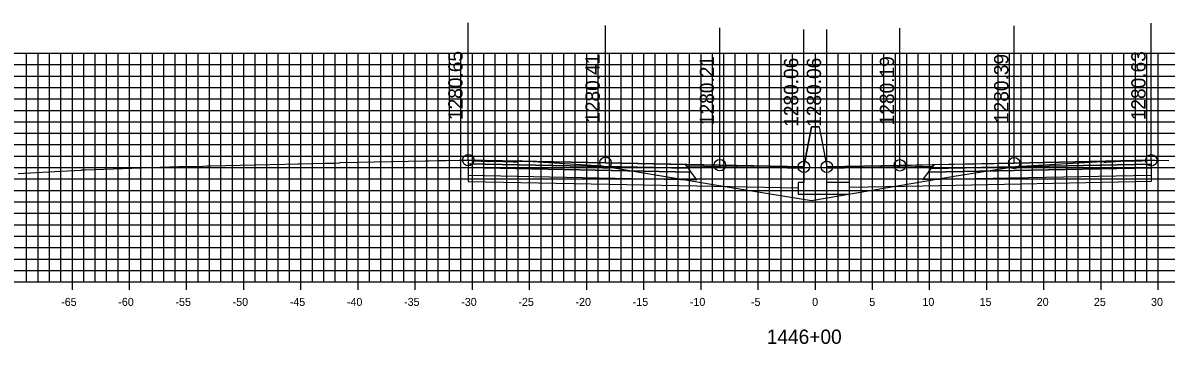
# Model space of a CAD drawing. Extents: x 674939 to 678919, y 750652 to 765176.
# Drawn here: x 678679.2 to 678779.2, y 759262.1 to 759290.2 of the extents above; entities that cross this region are included whole.
import ezdxf

# ---------------------------------------------------------------- set-up
doc = ezdxf.new("R2010")
doc.units = 0
for name, color, linetype in [('R_Alt Surface', 7, 'Continuous'), ('R_Axis', 7, 'Continuous'), ('R_Axis Annot', 7, 'Continuous'), ('R_Exist Surface', 7, 'Continuous'), ('R_Fin Surface', 7, 'Continuous'), ('R_Grid', 7, 'Continuous'), ('R_No Plot', 7, 'Continuous'), ('R_Proposed Road', 7, 'Continuous'), ('R_Xsect Elev', 7, 'Continuous')]:
    doc.layers.add(name, color=color, linetype=linetype)

msp = doc.modelspace()

# ---------------------------------------------------------------- linework, layer by layer
for points in [[(678748.2, 759281.11), (678747.53, 759277.61)], [(678748.86, 759281.11), (678748.86, 759281.11), (678748.2, 759281.11), (678748.2, 759281.11)], [(678748.86, 759281.11), (678749.53, 759277.61)]]:
    msp.add_lwpolyline(points)
at = {"layer": 'R_Alt Surface'}
for points in [[(678718.17, 759277.87), (678718.17, 759277.54), (678737.67, 759277.15), (678737.42, 759277.48)], [(678718.17, 759277.54), (678718.17, 759276.88), (678738.17, 759276.48), (678737.67, 759277.15)], [(678777.92, 759277.52), (678777.92, 759276.86), (678757.92, 759276.46), (678758.42, 759277.13)], [(678777.92, 759277.85), (678777.92, 759277.52), (678758.42, 759277.13), (678758.67, 759277.46)]]:
    msp.add_lwpolyline(points, close=True, dxfattribs=at)
for points in [[(678718.17, 759276.88), (678718.17, 759276.34), (678738.17, 759275.94), (678747.03, 759275.76)], [(678777.92, 759276.86), (678777.92, 759276.32), (678757.92, 759275.92), (678751.53, 759275.79)]]:
    msp.add_lwpolyline(points, dxfattribs=at)
at = {"layer": 'R_Axis'}
for p, q in [((678598.53, 759267.55), (678898.53, 759267.55)), ((678683.53, 759266.85), (678683.53, 759268.25)), ((678688.53, 759266.85), (678688.53, 759268.25)), ((678693.53, 759266.85), (678693.53, 759268.25)), ((678698.53, 759266.85), (678698.53, 759268.25)), ((678703.53, 759266.85), (678703.53, 759268.25)), ((678708.53, 759266.85), (678708.53, 759268.25)), ((678713.53, 759266.85), (678713.53, 759268.25)), ((678718.53, 759266.85), (678718.53, 759268.25)), ((678723.53, 759266.85), (678723.53, 759268.25)), ((678728.53, 759266.85), (678728.53, 759268.25)), ((678733.53, 759266.85), (678733.53, 759268.25)), ((678738.53, 759266.85), (678738.53, 759268.25)), ((678743.53, 759266.85), (678743.53, 759268.25)), ((678748.53, 759266.85), (678748.53, 759268.25)), ((678753.53, 759266.85), (678753.53, 759268.25)), ((678758.53, 759266.85), (678758.53, 759268.25)), ((678763.53, 759266.85), (678763.53, 759268.25)), ((678768.53, 759266.85), (678768.53, 759268.25)), ((678773.53, 759266.85), (678773.53, 759268.25)), ((678778.53, 759266.85), (678778.53, 759268.25))]:
    msp.add_line(p, q, dxfattribs=at)
at = {"layer": 'R_Exist Surface'}
msp.add_lwpolyline([(678678.78, 759277.02), (678682.51, 759277.23), (678684.31, 759277.33), (678684.34, 759277.34), (678684.65, 759277.35), (678692.85, 759277.64), (678692.95, 759277.64), (678694.48, 759277.64), (678694.54, 759277.64), (678694.94, 759277.67), (678694.95, 759277.67), (678695.32, 759277.69), (678695.63, 759277.7), (678702.12, 759277.85), (678703.26, 759277.87), (678703.36, 759277.87), (678705.65, 759277.93), (678705.75, 759277.93), (678706.51, 759277.93), (678706.53, 759277.92), (678706.91, 759277.97), (678706.95, 759277.98), (678714.4, 759278.14), (678714.73, 759278.14), (678715.49, 759278.17), (678716.06, 759278.16), (678716.23, 759278.16), (678717.37, 759278.19), (678717.75, 759278.19), (678718.17, 759278.2), (678718.18, 759278.2), (678718.34, 759278.2), (678718.72, 759278.12), (678718.75, 759278.12), (678719.89, 759278.09), (678719.95, 759278.09), (678720.33, 759278.11), (678720.37, 759278.11), (678722.09, 759278.04), (678722.15, 759278.03), (678722.53, 759278.06), (678722.54, 759278.07), (678722.54, 759278.07), (678722.76, 759278.15), (678722.9, 759278.14), (678729.84, 759277.7), (678740.98, 759275.84), (678748.19, 759274.68), (678760.68, 759276.78), (678766.04, 759277.65), (678770.54, 759277.89), (678773.64, 759278.07), (678773.81, 759278.03), (678773.95, 759278.03), (678775.68, 759278.12), (678775.84, 759278.13), (678775.9, 759278.13), (678776.24, 759278.1), (678776.93, 759278.13), (678777.1, 759278.14), (678777.85, 759278.18), (678777.92, 759278.18), (678778.2, 759278.19), (678778.24, 759278.19), (678779.45, 759278.16)], dxfattribs=at)
at = {"layer": 'R_Fin Surface'}
for points in [[(678718.17, 759278.2), (678730.17, 759277.96), (678737.17, 759277.82), (678740.17, 759277.76), (678747.53, 759277.61), (678748.2, 759281.11), (678748.86, 759281.11), (678749.53, 759277.61), (678755.92, 759277.74), (678758.92, 759277.8), (678765.92, 759277.94), (678777.92, 759278.18)], [(678747.53, 759277.61), (678740.17, 759277.76), (678730.17, 759277.96), (678718.17, 759278.2)], [(678777.92, 759278.18), (678765.92, 759277.94), (678755.92, 759277.74), (678749.53, 759277.61)]]:
    msp.add_lwpolyline(points, dxfattribs=at)
for points in [[(678718.17, 759278.2), (678718.17, 759277.87), (678737.42, 759277.48), (678737.17, 759277.82)], [(678737.17, 759277.82), (678747.53, 759277.61), (678747.54, 759277.45), (678737.29, 759277.66)], [(678758.8, 759277.64), (678749.53, 759277.45), (678749.53, 759277.61), (678758.92, 759277.8)], [(678777.92, 759278.18), (678777.92, 759277.85), (678758.67, 759277.46), (678758.92, 759277.8)]]:
    msp.add_lwpolyline(points, close=True, dxfattribs=at)
at = {"layer": 'R_Grid'}
for p, q in [((678598.53, 759287.55), (678898.53, 759287.55)), ((678679.53, 759267.55), (678679.53, 759287.55)), ((678680.53, 759267.55), (678680.53, 759287.55)), ((678681.53, 759267.55), (678681.53, 759287.55)), ((678682.53, 759267.55), (678682.53, 759287.55)), ((678683.53, 759267.55), (678683.53, 759287.55)), ((678684.53, 759267.55), (678684.53, 759287.55)), ((678685.53, 759267.55), (678685.53, 759287.55)), ((678686.53, 759267.55), (678686.53, 759287.55)), ((678687.53, 759267.55), (678687.53, 759287.55)), ((678688.53, 759267.55), (678688.53, 759287.55)), ((678689.53, 759267.55), (678689.53, 759287.55)), ((678690.53, 759267.55), (678690.53, 759287.55)), ((678691.53, 759267.55), (678691.53, 759287.55)), ((678692.53, 759267.55), (678692.53, 759287.55)), ((678693.53, 759267.55), (678693.53, 759287.55)), ((678694.53, 759267.55), (678694.53, 759287.55)), ((678695.53, 759267.55), (678695.53, 759287.55)), ((678696.53, 759267.55), (678696.53, 759287.55)), ((678697.53, 759267.55), (678697.53, 759287.55)), ((678698.53, 759267.55), (678698.53, 759287.55)), ((678699.53, 759267.55), (678699.53, 759287.55)), ((678700.53, 759267.55), (678700.53, 759287.55)), ((678701.53, 759267.55), (678701.53, 759287.55)), ((678702.53, 759267.55), (678702.53, 759287.55)), ((678703.53, 759267.55), (678703.53, 759287.55)), ((678704.53, 759267.55), (678704.53, 759287.55)), ((678705.53, 759267.55), (678705.53, 759287.55)), ((678706.53, 759267.55), (678706.53, 759287.55)), ((678707.53, 759267.55), (678707.53, 759287.55)), ((678708.53, 759267.55), (678708.53, 759287.55)), ((678709.53, 759267.55), (678709.53, 759287.55)), ((678710.53, 759267.55), (678710.53, 759287.55)), ((678711.53, 759267.55), (678711.53, 759287.55)), ((678712.53, 759267.55), (678712.53, 759287.55)), ((678713.53, 759267.55), (678713.53, 759287.55)), ((678714.53, 759267.55), (678714.53, 759287.55)), ((678715.53, 759267.55), (678715.53, 759287.55)), ((678716.53, 759267.55), (678716.53, 759287.55)), ((678717.53, 759267.55), (678717.53, 759287.55)), ((678718.53, 759267.55), (678718.53, 759287.55)), ((678719.53, 759267.55), (678719.53, 759287.55)), ((678720.53, 759267.55), (678720.53, 759287.55)), ((678721.53, 759267.55), (678721.53, 759287.55)), ((678722.53, 759267.55), (678722.53, 759287.55)), ((678723.53, 759267.55), (678723.53, 759287.55)), ((678724.53, 759267.55), (678724.53, 759287.55)), ((678725.53, 759267.55), (678725.53, 759287.55)), ((678726.53, 759267.55), (678726.53, 759287.55)), ((678727.53, 759267.55), (678727.53, 759287.55)), ((678728.53, 759267.55), (678728.53, 759287.55)), ((678729.53, 759267.55), (678729.53, 759287.55)), ((678730.53, 759267.55), (678730.53, 759287.55)), ((678731.53, 759267.55), (678731.53, 759287.55)), ((678732.53, 759267.55), (678732.53, 759287.55)), ((678733.53, 759267.55), (678733.53, 759287.55)), ((678734.53, 759267.55), (678734.53, 759287.55)), ((678735.53, 759267.55), (678735.53, 759287.55)), ((678736.53, 759267.55), (678736.53, 759287.55)), ((678737.53, 759267.55), (678737.53, 759287.55)), ((678738.53, 759267.55), (678738.53, 759287.55)), ((678739.53, 759267.55), (678739.53, 759287.55)), ((678740.53, 759267.55), (678740.53, 759287.55)), ((678741.53, 759267.55), (678741.53, 759287.55)), ((678742.53, 759267.55), (678742.53, 759287.55)), ((678743.53, 759267.55), (678743.53, 759287.55)), ((678744.53, 759267.55), (678744.53, 759287.55)), ((678745.53, 759267.55), (678745.53, 759287.55)), ((678746.53, 759267.55), (678746.53, 759287.55)), ((678747.53, 759267.55), (678747.53, 759287.55)), ((678748.53, 759267.55), (678748.53, 759287.55)), ((678749.53, 759267.55), (678749.53, 759287.55)), ((678750.53, 759267.55), (678750.53, 759287.55)), ((678751.53, 759267.55), (678751.53, 759287.55)), ((678752.53, 759267.55), (678752.53, 759287.55)), ((678753.53, 759267.55), (678753.53, 759287.55)), ((678754.53, 759267.55), (678754.53, 759287.55)), ((678755.53, 759267.55), (678755.53, 759287.55)), ((678756.53, 759267.55), (678756.53, 759287.55)), ((678757.53, 759267.55), (678757.53, 759287.55)), ((678758.53, 759267.55), (678758.53, 759287.55)), ((678759.53, 759267.55), (678759.53, 759287.55)), ((678760.53, 759267.55), (678760.53, 759287.55)), ((678761.53, 759267.55), (678761.53, 759287.55)), ((678762.53, 759267.55), (678762.53, 759287.55)), ((678763.53, 759267.55), (678763.53, 759287.55)), ((678764.53, 759267.55), (678764.53, 759287.55)), ((678765.53, 759267.55), (678765.53, 759287.55)), ((678766.53, 759267.55), (678766.53, 759287.55)), ((678767.53, 759267.55), (678767.53, 759287.55)), ((678768.53, 759267.55), (678768.53, 759287.55)), ((678769.53, 759267.55), (678769.53, 759287.55)), ((678770.53, 759267.55), (678770.53, 759287.55)), ((678771.53, 759267.55), (678771.53, 759287.55)), ((678772.53, 759267.55), (678772.53, 759287.55)), ((678773.53, 759267.55), (678773.53, 759287.55)), ((678774.53, 759267.55), (678774.53, 759287.55)), ((678775.53, 759267.55), (678775.53, 759287.55)), ((678776.53, 759267.55), (678776.53, 759287.55)), ((678777.53, 759267.55), (678777.53, 759287.55)), ((678778.53, 759267.55), (678778.53, 759287.55)), ((678598.53, 759286.55), (678898.53, 759286.55)), ((678598.53, 759285.55), (678898.53, 759285.55)), ((678598.53, 759284.55), (678898.53, 759284.55)), ((678598.53, 759283.55), (678898.53, 759283.55)), ((678598.53, 759282.55), (678898.53, 759282.55)), ((678598.53, 759281.55), (678898.53, 759281.55)), ((678598.53, 759280.55), (678898.53, 759280.55)), ((678598.53, 759279.55), (678898.53, 759279.55)), ((678598.53, 759278.55), (678898.53, 759278.55)), ((678598.53, 759277.55), (678898.53, 759277.55)), ((678598.53, 759276.55), (678898.53, 759276.55)), ((678598.53, 759275.55), (678898.53, 759275.55)), ((678598.53, 759274.55), (678898.53, 759274.55)), ((678598.53, 759273.55), (678898.53, 759273.55)), ((678598.53, 759272.55), (678898.53, 759272.55)), ((678598.53, 759271.55), (678898.53, 759271.55)), ((678598.53, 759270.55), (678898.53, 759270.55)), ((678598.53, 759269.55), (678898.53, 759269.55)), ((678598.53, 759268.55), (678898.53, 759268.55)), ((678598.53, 759267.55), (678898.53, 759267.55))]:
    msp.add_line(p, q, dxfattribs=at)
at = {"layer": 'R_No Plot'}
for centre in [(678718.17, 759278.2), (678730.17, 759277.96), (678765.92, 759277.94), (678777.92, 759278.18), (678740.17, 759277.76), (678747.53, 759277.61), (678749.53, 759277.61), (678755.92, 759277.74)]:
    msp.add_circle(centre, 0.5, dxfattribs=at)
at = {"layer": 'R_Proposed Road'}
msp.add_lwpolyline([(678747.53, 759277.61), (678747.53, 759276.23), (678747.03, 759276.23), (678747.03, 759275.23), (678751.53, 759275.23), (678751.53, 759276.23), (678749.53, 759276.23), (678749.53, 759277.61)], dxfattribs=at)
at = {"layer": 'R_Xsect Elev'}
for p, q in [((678718.17, 759278.2), (678718.17, 759290.2)), ((678730.17, 759277.96), (678730.17, 759289.96)), ((678740.17, 759277.76), (678740.17, 759289.76)), ((678747.53, 759277.61), (678747.53, 759289.61)), ((678749.53, 759277.61), (678749.53, 759289.61)), ((678755.92, 759277.74), (678755.92, 759289.74)), ((678765.92, 759277.94), (678765.92, 759289.94)), ((678777.92, 759278.18), (678777.92, 759290.18))]:
    msp.add_line(p, q, dxfattribs=at)

# ---------------------------------------------------------------- texts
at = {"layer": 'R_Axis Annot'}
for s, height, p in [('-65', 0.7, (678682.55, 759265.45)), ('-60', 0.7, (678687.55, 759265.45)), ('-55', 0.7, (678692.55, 759265.45)), ('-50', 0.7, (678697.55, 759265.45)), ('-45', 0.7, (678702.55, 759265.45)), ('-40', 0.7, (678707.55, 759265.45)), ('-35', 0.7, (678712.55, 759265.45)), ('-30', 0.7, (678717.55, 759265.45)), ('-25', 0.7, (678722.55, 759265.45)), ('-20', 0.7, (678727.55, 759265.45)), ('-15', 0.7, (678732.55, 759265.45)), ('-10', 0.7, (678737.55, 759265.45)), ('-5', 0.7, (678742.9, 759265.45)), ('0', 0.7, (678748.25, 759265.45)), ('5', 0.7, (678753.25, 759265.45)), ('10', 0.7, (678757.9, 759265.45)), ('15', 0.7, (678762.9, 759265.45)), ('20', 0.7, (678767.9, 759265.45)), ('25', 0.7, (678772.9, 759265.45)), ('30', 0.7, (678777.9, 759265.45)), ('1446+00', 1.25, (678744.28, 759262.13))]:
    msp.add_text(s, height=height, dxfattribs=at).set_placement(p)
at = {"layer": 'R_Xsect Elev'}
for s, p in [('1280.65', (678717.67, 759281.7)), ('1280.41', (678729.67, 759281.46)), ('1280.39', (678765.42, 759281.44)), ('1280.63', (678777.42, 759281.68)), ('1280.21', (678739.67, 759281.26)), ('1280.06', (678747.03, 759281.11)), ('1280.06', (678749.03, 759281.11)), ('1280.19', (678755.42, 759281.24))]:
    msp.add_text(s, height=1.25, rotation=90, dxfattribs=at).set_placement(p)

doc.saveas('drawing.dxf')
